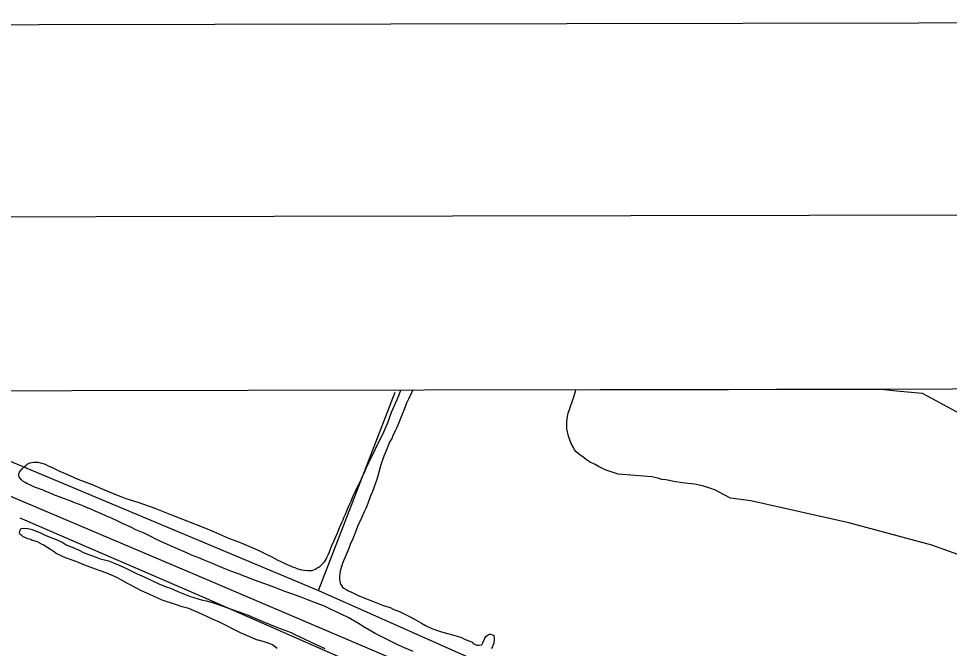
# Model space of a CAD drawing. Extents: x 3329297 to 3367176, y 649250 to 674653.
# Drawn here: x 3355596 to 3358627, y 672020 to 674070 of the extents above; entities that cross this region are included whole.
import ezdxf

# ---------------------------------------------------------------- set-up
doc = ezdxf.new("R2010")
doc.units = 0
for name, color, linetype in [('G-ANNO-NPLT', 7, 'Continuous'), ('V-ANNO-SYMB', 7, 'Continuous'), ('V-GRID-FRAM', 7, 'Continuous'), ('V-ROAD-CNTR', 7, 'Continuous'), ('V-SITE-VEGE', 7, 'Continuous'), ('V-TOPO-SHOR', 7, 'Continuous')]:
    doc.layers.add(name, color=color, linetype=linetype)

msp = doc.modelspace()

# ---------------------------------------------------------------- linework, layer by layer
at = {"layer": 'G-ANNO-NPLT'}
msp.add_lwpolyline([(3329926.3, 649833.7), (3366592.9, 649903), (3366547.2, 674069.7), (3329880.6, 674000.3)], close=True, dxfattribs=at)
at = {"layer": 'V-ANNO-SYMB'}
msp.add_lwpolyline([(3332675.2, 650464), (3365758.4, 650526.5), (3365715, 673443), (3332631.9, 673380.5), (3332675.2, 650464)], dxfattribs=at)
at = {"layer": 'V-GRID-FRAM'}
msp.add_lwpolyline([(3333403.5, 672816.3), (3364945.5, 672875.9), (3364987.9, 654691.7), (3333429.9, 654632), (3333403.5, 672816.3)], dxfattribs=at)
at = {"layer": 'V-ROAD-CNTR'}
for points in [[(3354754.9, 672859.6), (3356170.8, 672260)], [(3356170.8, 672260), (3357698, 671608.4), (3358084.9, 671447.6)]]:
    msp.add_lwpolyline(points, dxfattribs=at)
at = {"layer": 'V-SITE-VEGE'}
for p, q in [((3356828.8, 672829.2), (3356834.2, 672842.8)), ((3356834.2, 672842.8), (3356839.7, 672857.2)), ((3356839.7, 672857.2), (3356840.7, 672860.6)), ((3356840.7, 672860.6), (3356879.6, 672860.7)), ((3356875.7, 672851.7), (3356865.8, 672831)), ((3356879.6, 672860.7), (3356875.7, 672851.7)), ((3357402.5, 672834.9), (3357409.2, 672856.1)), ((3357409.2, 672856.1), (3357411.1, 672861.7)), ((3357411.1, 672861.7), (3358406.1, 672863.6)), ((3358406.1, 672863.6), (3358454.5, 672857.8)), ((3358454.5, 672857.8), (3358538.6, 672850.4)), ((3358538.6, 672850.4), (3358690.7, 672768.2)), ((3356815.7, 672799.9), (3356823.4, 672818)), ((3356823.4, 672818), (3356828.8, 672829.2)), ((3356859, 672817.5), (3356851.7, 672797.6)), ((3356865.8, 672831), (3356859, 672817.5)), ((3357390.1, 672797), (3357402.5, 672834.9)), ((3356804.3, 672770.2), (3356810.7, 672788.7)), ((3356810.7, 672788.7), (3356815.7, 672799.9)), ((3356845.8, 672784.1), (3356835.4, 672757.5)), ((3356851.7, 672797.6), (3356845.8, 672784.1)), ((3357383.4, 672774.7), (3357385.7, 672784.7)), ((3357385.7, 672784.7), (3357390.1, 672797)), ((3356790.3, 672733.7), (3356799.3, 672756.7)), ((3356799.3, 672756.7), (3356804.3, 672770.2)), ((3356833.2, 672751.2), (3356827.7, 672738.6)), ((3356835.4, 672757.5), (3356833.2, 672751.2)), ((3357381.1, 672758), (3357383.4, 672774.7)), ((3357381.1, 672734.5), (3357381.1, 672758)), ((3356783, 672718.8), (3356790.3, 672733.7)), ((3356822.7, 672727.8), (3356814.1, 672709.7)), ((3356827.7, 672738.6), (3356822.7, 672727.8)), ((3357386.6, 672709.9), (3357381.1, 672734.5)), ((3356758.1, 672668.8), (3356772.2, 672698.1)), ((3356772.2, 672698.1), (3356783, 672718.8)), ((3356804.2, 672690.8), (3356791.5, 672660.1)), ((3356812.3, 672705.2), (3356804.2, 672690.8)), ((3356814.1, 672709.7), (3356812.3, 672705.2)), ((3357395.5, 672686.5), (3357386.6, 672709.9)), ((3356743.2, 672638.1), (3356758.1, 672668.8)), ((3356791.5, 672660.1), (3356785.6, 672644.8)), ((3357403.3, 672673.1), (3357395.5, 672686.5)), ((3357406.6, 672666.4), (3357403.3, 672673.1)), ((3357412.2, 672659.7), (3357406.6, 672666.4)), ((3356738.2, 672626.4), (3356743.2, 672638.1)), ((3356785.6, 672644.8), (3356776.1, 672617.3)), ((3357424.5, 672648.5), (3357412.2, 672659.7)), ((3357433.4, 672642.9), (3357424.5, 672648.5)), ((3357445.7, 672632.8), (3357433.4, 672642.9)), ((3357454.6, 672627.2), (3357445.7, 672632.8)), ((3355601.8, 672596), (3355609.5, 672605)), ((3355609.5, 672605), (3355614.9, 672610)), ((3355614.9, 672610), (3355618.5, 672614)), ((3355618.5, 672614), (3355621.7, 672617.2)), ((3355621.7, 672617.2), (3355623.9, 672619)), ((3355623.9, 672619), (3355628.9, 672621.7)), ((3355628.9, 672621.7), (3355633.4, 672623.5)), ((3355633.4, 672623.5), (3355646.5, 672625.2)), ((3355646.5, 672625.2), (3355658.7, 672625.2)), ((3355658.7, 672625.2), (3355666.4, 672623.8)), ((3355666.4, 672623.8), (3355672.2, 672622.9)), ((3355672.2, 672622.9), (3355682.6, 672618.9)), ((3355682.6, 672618.9), (3355690.7, 672615.2)), ((3355690.7, 672615.2), (3355705.6, 672608)), ((3355705.6, 672608), (3355716.4, 672603)), ((3355716.4, 672603), (3355727.2, 672597.6)), ((3356723.7, 672595.3), (3356729.1, 672607.9)), ((3356729.1, 672607.9), (3356738.2, 672626.4)), ((3356776.1, 672617.3), (3356762.5, 672569.5)), ((3357473.5, 672618.2), (3357454.6, 672627.2)), ((3357484.7, 672611.5), (3357473.5, 672618.2)), ((3357499.2, 672603.7), (3357484.7, 672611.5)), ((3357509.2, 672599.2), (3357499.2, 672603.7)), ((3355596.8, 672588.3), (3355598.6, 672591.5)), ((3355596.8, 672582.9), (3355596.8, 672588.3)), ((3355598.6, 672577.1), (3355596.8, 672582.9)), ((3355598.6, 672591.5), (3355601.8, 672596)), ((3355605.4, 672568.5), (3355598.6, 672577.1)), ((3355727.2, 672597.6), (3355755.2, 672585.8)), ((3355755.2, 672585.8), (3355767.8, 672579.9)), ((3355767.8, 672579.9), (3355789.4, 672570.8)), ((3355789.4, 672570.8), (3355806.5, 672564)), ((3356706, 672558.3), (3356712.8, 672571.9)), ((3356712.8, 672571.9), (3356715.1, 672577.3)), ((3356715.1, 672577.3), (3356723.7, 672595.3)), ((3356762.5, 672569.5), (3356748.4, 672529.8)), ((3357548.3, 672586.8), (3357509.2, 672599.2)), ((3357604.1, 672582.3), (3357548.3, 672586.8)), ((3357657.7, 672577.7), (3357604.1, 672582.3)), ((3357677.8, 672573.2), (3357657.7, 672577.7)), ((3357691.1, 672569.8), (3357677.8, 672573.2)), ((3357703.4, 672568.7), (3357691.1, 672569.8)), ((3355610.3, 672563.5), (3355605.4, 672568.5)), ((3355618, 672559), (3355610.3, 672563.5)), ((3355622.9, 672555.8), (3355618, 672559)), ((3355651.8, 672543.6), (3355622.9, 672555.8)), ((3355676.6, 672534.1), (3355651.8, 672543.6)), ((3355806.5, 672564), (3355835.8, 672552.7)), ((3355835.8, 672552.7), (3355855.2, 672544.6)), ((3355855.2, 672544.6), (3355904.8, 672524.2)), ((3356695.2, 672536.7), (3356702, 672549.3)), ((3356702, 672549.3), (3356706, 672558.3)), ((3357730.2, 672563.1), (3357703.4, 672568.7)), ((3357757, 672558.6), (3357730.2, 672563.1)), ((3357797.2, 672554), (3357757, 672558.6)), ((3357822.8, 672548.4), (3357797.2, 672554)), ((3357847.4, 672541.6), (3357822.8, 672548.4)), ((3357865.2, 672534.9), (3357847.4, 672541.6)), ((3355686.9, 672529.5), (3355676.6, 672534.1)), ((3355702.7, 672523.6), (3355686.9, 672529.5)), ((3355713.5, 672518.6), (3355702.7, 672523.6)), ((3355732, 672511.8), (3355713.5, 672518.6)), ((3355745.5, 672506.4), (3355732, 672511.8)), ((3355904.8, 672524.2), (3355929.6, 672513.7)), ((3355929.6, 672513.7), (3355945.8, 672507.9)), ((3356678.9, 672498.4), (3356683.9, 672510.6)), ((3356683.9, 672510.6), (3356686.6, 672517.8)), ((3356686.6, 672517.8), (3356692, 672529)), ((3356692, 672529), (3356695.2, 672536.7)), ((3356742.5, 672515.9), (3356733.4, 672491.5)), ((3356748.4, 672529.8), (3356742.5, 672515.9)), ((3357893.1, 672519.2), (3357865.2, 672534.9)), ((3357914.3, 672508), (3357893.1, 672519.2)), ((3355764.5, 672499.6), (3355745.5, 672506.4)), ((3355776.6, 672494.2), (3355764.5, 672499.6)), ((3355794.7, 672487.8), (3355776.6, 672494.2)), ((3355805.9, 672483.3), (3355794.7, 672487.8)), ((3355823.1, 672475.6), (3355805.9, 672483.3)), ((3355945.8, 672507.9), (3355970.6, 672499.7)), ((3355970.6, 672499.7), (3355987.3, 672494.7)), ((3355987.3, 672494.7), (3356002.6, 672488.8)), ((3356002.6, 672488.8), (3356024.7, 672481.1)), ((3356024.7, 672481.1), (3356040.1, 672476.1)), ((3356665.7, 672469.5), (3356668.9, 672478.1)), ((3356668.9, 672478.1), (3356674.8, 672490.3)), ((3356674.8, 672490.3), (3356678.9, 672498.4)), ((3356733.4, 672491.5), (3356726.6, 672475.3)), ((3357979.9, 672499.9), (3357914.3, 672508)), ((3358299.9, 672428), (3357979.9, 672499.9)), ((3355828.9, 672473.3), (3355823.1, 672475.6)), ((3355847.9, 672464.7), (3355828.9, 672473.3)), ((3355861.8, 672459.3), (3355847.9, 672464.7)), ((3355883, 672450.2), (3355861.8, 672459.3)), ((3355898.4, 672443), (3355883, 672450.2)), ((3356040.1, 672476.1), (3356077.5, 672461.1)), ((3356077.5, 672461.1), (3356094.2, 672454.8)), ((3356094.2, 672454.8), (3356144.2, 672434.9)), ((3356652.6, 672438), (3356656.2, 672447.9)), ((3356656.2, 672447.9), (3356660.3, 672456.9)), ((3356660.3, 672456.9), (3356665.7, 672469.5)), ((3356721.2, 672464.5), (3356714.4, 672446.9)), ((3356726.6, 672475.3), (3356721.2, 672464.5)), ((3355921.3, 672433), (3355898.4, 672443)), ((3355937.1, 672425.3), (3355921.3, 672433)), ((3355961.5, 672414.4), (3355937.1, 672425.3)), ((3356144.2, 672434.9), (3356199.6, 672413.1)), ((3356640.4, 672410.1), (3356647.2, 672427.2)), ((3356647.2, 672427.2), (3356652.6, 672438)), ((3356714.4, 672446.9), (3356699.5, 672416.3)), ((3358569.5, 672355.6), (3358299.9, 672428)), ((3355599.8, 672395), (3355601, 672404)), ((3355601, 672390.6), (3355599.8, 672395)), ((3355601, 672404), (3355603.2, 672408.4)), ((3355606.5, 672387.2), (3355601, 672390.6)), ((3355603.2, 672408.4), (3355605.5, 672409.5)), ((3355605.5, 672409.5), (3355611, 672410.6)), ((3355611, 672382.7), (3355606.5, 672387.2)), ((3355611, 672410.6), (3355626.7, 672409.5)), ((3355626.7, 672409.5), (3355640.1, 672406.1)), ((3355640.1, 672406.1), (3355650.1, 672402.7)), ((3355650.1, 672402.7), (3355665.7, 672397.1)), ((3355665.7, 672397.1), (3355684.7, 672387.1)), ((3355978.6, 672405.8), (3355961.5, 672414.4)), ((3356004.7, 672394.5), (3355978.6, 672405.8)), ((3356022.8, 672385.9), (3356004.7, 672394.5)), ((3356199.6, 672413.1), (3356230.7, 672400.4)), ((3356230.7, 672400.4), (3356250.6, 672391.4)), ((3356250.6, 672391.4), (3356280.3, 672378.7)), ((3356627.7, 672380.3), (3356635.8, 672398.3)), ((3356635.8, 672398.3), (3356640.4, 672410.1)), ((3356694.9, 672404.5), (3356688.6, 672387)), ((3356699.5, 672416.3), (3356694.9, 672404.5)), ((3355619.9, 672379.4), (3355611, 672382.7)), ((3355626.6, 672376), (3355619.9, 672379.4)), ((3355635.5, 672373.7), (3355626.6, 672376)), ((3355638.9, 672371.5), (3355635.5, 672373.7)), ((3355657.8, 672365.9), (3355638.9, 672371.5)), ((3355665.7, 672362.5), (3355657.8, 672365.9)), ((3355673.5, 672358), (3355665.7, 672362.5)), ((3355676.8, 672356.9), (3355673.5, 672358)), ((3355691.3, 672346.8), (3355676.8, 672356.9)), ((3355684.7, 672387.1), (3355704.8, 672379.2)), ((3355704.8, 672379.2), (3355723.7, 672371.4)), ((3355723.7, 672371.4), (3355738.2, 672365.7)), ((3355738.2, 672365.7), (3355753.8, 672355.7)), ((3356047.5, 672373.2), (3356022.8, 672385.9)), ((3356090.4, 672352.9), (3356047.5, 672373.2)), ((3356280.3, 672378.7), (3356312.3, 672366)), ((3356312.3, 672366), (3356322.7, 672361.5)), ((3356322.7, 672361.5), (3356376.8, 672338.8)), ((3356615.9, 672354.2), (3356622.2, 672369)), ((3356622.2, 672369), (3356627.7, 672380.3)), ((3356676.4, 672357.7), (3356672.7, 672347.7)), ((3356684.1, 672375.7), (3356676.4, 672357.7)), ((3356688.6, 672387), (3356684.1, 672375.7)), ((3355700.2, 672341.2), (3355691.3, 672346.8)), ((3355713.6, 672332.3), (3355700.2, 672341.2)), ((3355719.2, 672328.9), (3355713.6, 672332.3)), ((3355734.8, 672321.1), (3355719.2, 672328.9)), ((3355753.8, 672355.7), (3355770.6, 672348.9)), ((3355770.6, 672348.9), (3355794, 672338.8)), ((3355794, 672338.8), (3355809.6, 672331)), ((3355809.6, 672331), (3355848.7, 672316.4)), ((3356145.8, 672329.7), (3356090.4, 672352.9)), ((3356159.8, 672323.4), (3356145.8, 672329.7)), ((3356376.8, 672338.8), (3356404.7, 672325.2)), ((3356605.5, 672326.2), (3356608.6, 672333.9)), ((3356608.6, 672333.9), (3356612.7, 672346)), ((3356612.7, 672346), (3356615.9, 672354.2)), ((3356666.4, 672331.1), (3356661.9, 672321.6)), ((3356672.7, 672347.7), (3356666.4, 672331.1)), ((3358797.2, 672274.3), (3358569.5, 672355.6)), ((3355749.3, 672314.4), (3355734.8, 672321.1)), ((3355773.8, 672305.4), (3355749.3, 672314.4)), ((3355791.7, 672298.7), (3355773.8, 672305.4)), ((3355802.8, 672294.2), (3355791.7, 672298.7)), ((3355848.7, 672316.4), (3355858.7, 672311.9)), ((3355858.7, 672311.9), (3355888.8, 672304.1)), ((3355888.8, 672304.1), (3355905.6, 672298.5)), ((3355905.6, 672298.5), (3355933.4, 672286.1)), ((3356183.2, 672313.9), (3356159.8, 672323.4)), ((3356200.3, 672306.6), (3356183.2, 672313.9)), ((3356227.4, 672295.8), (3356200.3, 672306.6)), ((3356404.7, 672325.2), (3356420.5, 672317.1)), ((3356420.5, 672317.1), (3356440.3, 672306.2)), ((3356440.3, 672306.2), (3356452.1, 672301.2)), ((3356452.1, 672301.2), (3356467.4, 672294)), ((3356582, 672290.6), (3356592.8, 672301.4)), ((3356592.8, 672301.4), (3356596.9, 672307.7)), ((3356596.9, 672307.7), (3356600, 672314.9)), ((3356600, 672314.9), (3356605.5, 672326.2)), ((3356654.6, 672304.9), (3356651.4, 672295.9)), ((3356661.9, 672321.6), (3356654.6, 672304.9)), ((3355846.4, 672277.3), (3355802.8, 672294.2)), ((3355883.2, 672263.9), (3355846.4, 672277.3)), ((3355933.4, 672286.1), (3355952.4, 672277.2)), ((3355952.4, 672277.2), (3355982.5, 672262.6)), ((3356245, 672288.1), (3356227.4, 672295.8)), ((3356271.1, 672277.2), (3356245, 672288.1)), ((3356287.8, 672270.8), (3356271.1, 672277.2)), ((3356314.8, 672261.3), (3356287.8, 672270.8)), ((3356467.4, 672294), (3356475.9, 672290.4)), ((3356475.9, 672290.4), (3356487.7, 672284.9)), ((3356487.7, 672284.9), (3356495.3, 672282.6)), ((3356495.3, 672282.6), (3356504.8, 672278.6)), ((3356504.8, 672278.6), (3356510.7, 672277.2)), ((3356510.7, 672277.2), (3356517.4, 672275.4)), ((3356517.4, 672275.4), (3356526, 672273.6)), ((3356526, 672273.6), (3356537.3, 672273.5)), ((3356537.3, 672273.5), (3356545.4, 672272.6)), ((3356545.4, 672272.6), (3356552.6, 672272.6)), ((3356552.6, 672272.6), (3356562.1, 672277.1)), ((3356562.1, 672277.1), (3356568.4, 672281.2)), ((3356568.4, 672281.2), (3356574.3, 672283.4)), ((3356574.3, 672283.4), (3356577, 672286.1)), ((3356577, 672286.1), (3356582, 672290.6)), ((3356643.3, 672271.1), (3356642.4, 672263)), ((3356646.4, 672281.5), (3356643.3, 672271.1)), ((3356646.9, 672285.1), (3356646.4, 672281.5)), ((3356648.3, 672288.2), (3356646.9, 672285.1)), ((3356649.2, 672290), (3356648.3, 672288.2)), ((3356650.1, 672292.7), (3356649.2, 672290)), ((3356651.4, 672295.9), (3356650.1, 672292.7)), ((3355906.6, 672254.9), (3355883.2, 672263.9)), ((3355918.9, 672249.3), (3355906.6, 672254.9)), ((3355953.4, 672229.2), (3355918.9, 672249.3)), ((3355982.5, 672262.6), (3356004.8, 672252.5)), ((3356004.8, 672252.5), (3356052.8, 672230.1)), ((3356333.8, 672253.6), (3356314.8, 672261.3)), ((3356364.4, 672241.8), (3356333.8, 672253.6)), ((3356409.5, 672225.1), (3356364.4, 672241.8)), ((3356642.4, 672263), (3356641.4, 672252.2)), ((3356641.4, 672252.2), (3356641.4, 672245.4)), ((3356641.4, 672245.4), (3356641.9, 672237.3)), ((3356641.9, 672237.3), (3356643.2, 672232.8)), ((3355980.2, 672215.7), (3355953.4, 672229.2)), ((3355996.9, 672206.7), (3355980.2, 672215.7)), ((3356013.7, 672198.9), (3355996.9, 672206.7)), ((3356052.8, 672230.1), (3356077.3, 672220)), ((3356077.3, 672220), (3356090.7, 672215.5)), ((3356090.7, 672215.5), (3356115.3, 672204.3)), ((3356431.1, 672217.4), (3356409.5, 672225.1)), ((3356463.2, 672204.7), (3356431.1, 672217.4)), ((3356643.2, 672232.8), (3356645.9, 672227.8)), ((3356645.9, 672227.8), (3356650.8, 672219.2)), ((3356650.8, 672219.2), (3356655.8, 672215.1)), ((3356655.8, 672215.1), (3356664.8, 672209.7)), ((3356664.8, 672209.7), (3356670.7, 672206.5)), ((3356670.7, 672206.5), (3356681.9, 672201.6)), ((3356036, 672189.9), (3356013.7, 672198.9)), ((3356063.9, 672176.5), (3356036, 672189.9)), ((3356107.4, 672161.9), (3356063.9, 672176.5)), ((3356115.3, 672204.3), (3356153.2, 672189.7)), ((3356153.2, 672189.7), (3356195.6, 672176.2)), ((3356195.6, 672176.2), (3356206.8, 672174)), ((3356486.1, 672197), (3356463.2, 672204.7)), ((3356518.6, 672184.7), (3356486.1, 672197)), ((3356539.8, 672177), (3356518.6, 672184.7)), ((3356571.3, 672164.8), (3356539.8, 672177)), ((3356681.9, 672201.6), (3356701.8, 672192.1)), ((3356701.8, 672192.1), (3356710.8, 672188.9)), ((3356710.8, 672188.9), (3356726.1, 672182.1)), ((3356726.1, 672182.1), (3356737.4, 672178)), ((3356737.4, 672178), (3356754.5, 672170.8)), ((3356128.6, 672155.2), (3356107.4, 672161.9)), ((3356150.9, 672149.5), (3356128.6, 672155.2)), ((3356193.3, 672130.5), (3356150.9, 672149.5)), ((3356206.8, 672174), (3356228, 672168.4)), ((3356228, 672168.4), (3356328.4, 672133.6)), ((3356592.1, 672156.6), (3356571.3, 672164.8)), ((3356613.7, 672146.2), (3356592.1, 672156.6)), ((3356646.2, 672130.4), (3356613.7, 672146.2)), ((3356754.5, 672170.8), (3356764.4, 672166.2)), ((3356764.4, 672166.2), (3356781.6, 672159.9)), ((3356781.6, 672159.9), (3356787.4, 672158.5)), ((3356787.4, 672158.5), (3356806.4, 672152.2)), ((3356806.4, 672152.2), (3356818.5, 672146.3)), ((3356818.5, 672146.3), (3356837, 672139.5)), ((3356230.1, 672113.7), (3356193.3, 672130.5)), ((3356328.4, 672133.6), (3356344, 672128)), ((3356344, 672128), (3356360.7, 672120.1)), ((3356360.7, 672120.1), (3356392, 672106.7)), ((3356669.2, 672119.5), (3356646.2, 672130.4)), ((3356703, 672100.5), (3356669.2, 672119.5)), ((3356837, 672139.5), (3356849.6, 672133.1)), ((3356849.6, 672133.1), (3356870.8, 672122.3)), ((3356870.8, 672122.3), (3356885.2, 672114.6)), ((3356885.2, 672114.6), (3356907.8, 672101.5)), ((3356250.2, 672104.7), (3356230.1, 672113.7)), ((3356319.3, 672070), (3356250.2, 672104.7)), ((3356392, 672106.7), (3356434.3, 672089.8)), ((3356434.3, 672089.8), (3356447.7, 672084.2)), ((3356447.7, 672084.2), (3356483.4, 672070.8)), ((3356723.7, 672087.4), (3356703, 672100.5)), ((3356757, 672068.3), (3356723.7, 672087.4)), ((3356907.8, 672101.5), (3356921.7, 672093.8)), ((3356921.7, 672093.8), (3356941.6, 672084.3)), ((3356941.6, 672084.3), (3356953.7, 672079.7)), ((3356374, 672046.4), (3356319.3, 672070)), ((3356483.4, 672070.8), (3356493.5, 672066.3)), ((3356493.5, 672066.3), (3356581.6, 672024.8)), ((3356803, 672045.3), (3356757, 672068.3)), ((3356953.7, 672079.7), (3356973.1, 672073.4)), ((3356973.1, 672073.4), (3357009.2, 672063.8)), ((3357009.2, 672063.8), (3357024.5, 672059.3)), ((3357024.5, 672059.3), (3357038.5, 672054.8)), ((3357038.5, 672054.8), (3357050.7, 672048.9)), ((3357114.7, 672053.3), (3357117.9, 672057.8)), ((3357117.9, 672057.8), (3357122, 672060.9)), ((3357122, 672060.9), (3357125.1, 672063.6)), ((3357125.1, 672063.6), (3357129.6, 672065.4)), ((3357129.6, 672065.4), (3357132.8, 672065.4)), ((3357132.8, 672065.4), (3357140, 672064)), ((3357140, 672064), (3357143.6, 672060.9)), ((3357143.6, 672060.9), (3357145, 672051.4)), ((3356376.2, 672046.4), (3356374, 672046.4)), ((3356380.7, 672045.3), (3356376.2, 672046.4)), ((3356393, 672041.9), (3356380.7, 672045.3)), ((3356411.9, 672035.2), (3356393, 672041.9)), ((3356423.1, 672030.7), (3356411.9, 672035.2)), ((3356438.7, 672019.5), (3356423.1, 672030.7)), ((3356581.6, 672024.8), (3356593.9, 672019.2)), ((3356833.6, 672030.3), (3356803, 672045.3)), ((3356852.6, 672021.7), (3356833.6, 672030.3)), ((3357050.7, 672048.9), (3357065.1, 672043.4)), ((3357065.1, 672043.4), (3357071, 672040.7)), ((3357071, 672040.7), (3357072.8, 672039.4)), ((3357072.8, 672039.4), (3357076.8, 672035.7)), ((3357076.8, 672035.7), (3357083.1, 672031.7)), ((3357083.1, 672031.7), (3357089.9, 672030.3)), ((3357089.9, 672030.3), (3357095.7, 672029.8)), ((3357095.7, 672029.8), (3357103, 672031.6)), ((3357103, 672031.6), (3357106.1, 672033.4)), ((3357106.1, 672033.4), (3357108.4, 672039.3)), ((3357108.4, 672039.3), (3357114.7, 672053.3)), ((3357139, 672024.8), (3357135.4, 672018.9)), ((3357140.9, 672028.4), (3357139, 672024.8)), ((3357143.6, 672036.1), (3357140.9, 672028.4)), ((3357144.9, 672046.9), (3357143.6, 672036.1)), ((3357145, 672051.4), (3357144.9, 672046.9)), ((3356880.5, 672009.5), (3356852.6, 672021.7))]:
    msp.add_line(p, q, dxfattribs=at)
at = {"layer": 'V-TOPO-SHOR'}
msp.add_line((3356572.7, 672207.4), (3357175.2, 671940.6), dxfattribs=at)
for points in [[(3355029.4, 672854.8), (3356572.7, 672207.4), (3356821.9, 672853.8)], [(3356977.6, 671843.5), (3356199.3, 672184.8), (3355601.3, 672442.9)]]:
    msp.add_lwpolyline(points, dxfattribs=at)

doc.saveas('drawing.dxf')
